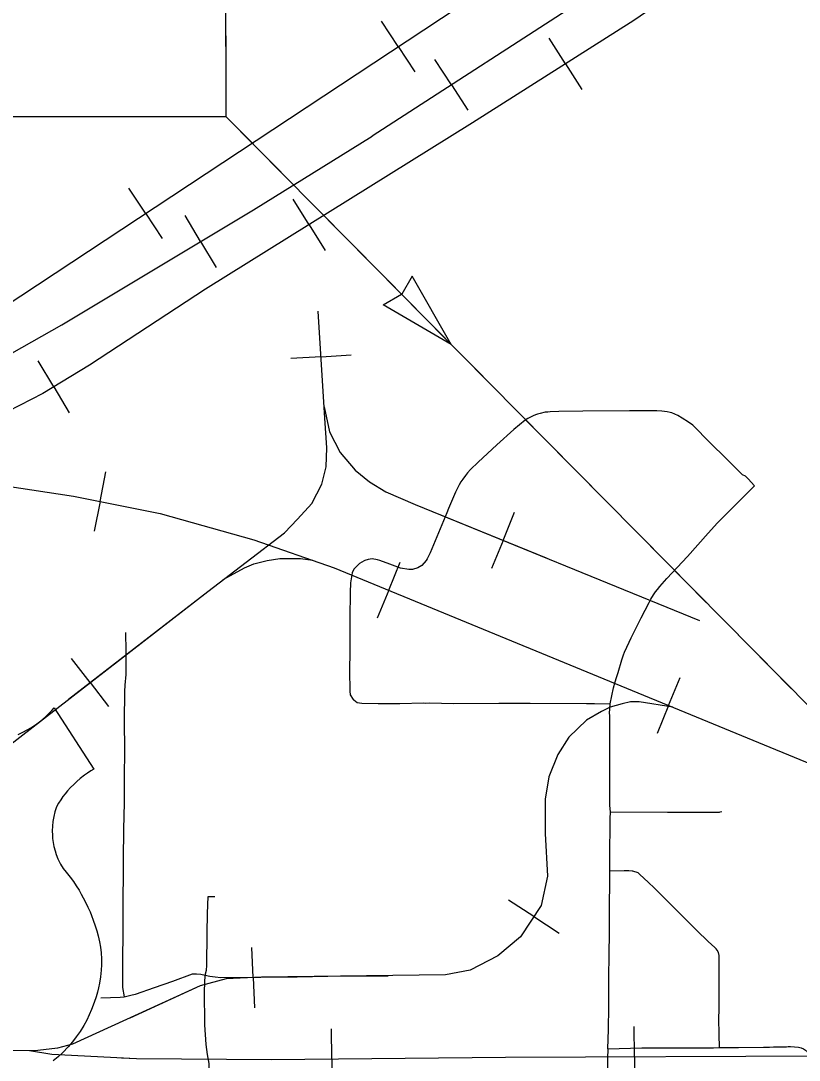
# Model space of a CAD drawing. Extents: x -19 to 366, y -4 to 359.
# Drawn here: x 156.624 to 157.267, y 192.114 to 192.973 of the extents above; entities that cross this region are included whole.
import ezdxf

# ---------------------------------------------------------------- set-up
doc = ezdxf.new("R2010")
doc.units = 0
for name, color, linetype in [('Level 22', 7, 'Continuous'), ('Level 33', 7, 'Continuous'), ('Level 40', 7, 'Continuous'), ('Level 43', 7, 'Continuous'), ('Level 60', 7, 'Continuous')]:
    doc.layers.add(name, color=color, linetype=linetype)

msp = doc.modelspace()

# ---------------------------------------------------------------- linework, layer by layer
at = {"layer": 'Level 22'}
msp.add_lwpolyline([(156.622, 192.38341), (156.62583, 192.38517), (156.62935, 192.38701), (156.63259, 192.38891), (156.63622, 192.39129), (156.63954, 192.39373), (156.64241, 192.39607), (156.64482, 192.39822), (156.64729, 192.4006), (156.6497, 192.40315), (156.65166, 192.40539), (156.68444, 192.3547), (156.6821, 192.3533), (156.67931, 192.35147), (156.67667, 192.3496), (156.67315, 192.34686), (156.67034, 192.34443), (156.66785, 192.3421), (156.66531, 192.33953), (156.66271, 192.33663), (156.66084, 192.33439), (156.659, 192.33201), (156.65713, 192.3294), (156.65532, 192.32666), (156.65364, 192.32344), (156.65237, 192.31949), (156.6514, 192.31557), (156.65068, 192.31139), (156.65029, 192.30751), (156.65015, 192.30375), (156.65025, 192.30024), (156.65048, 192.29742), (156.65095, 192.29397), (156.65159, 192.29072), (156.65249, 192.28721), (156.65349, 192.28412), (156.65483, 192.28066), (156.65697, 192.27619), (156.65915, 192.27268), (156.66179, 192.26952), (156.66499, 192.2654), (156.6676, 192.26178), (156.67003, 192.25817), (156.67226, 192.25463), (156.67413, 192.25145), (156.67578, 192.24848), (156.67763, 192.24493), (156.67961, 192.2408), (156.68139, 192.23676), (156.68262, 192.23374), (156.68407, 192.22989), (156.68567, 192.22516), (156.68693, 192.22124), (156.68812, 192.21695), (156.68922, 192.21197), (156.68996, 192.20755), (156.69048, 192.20293), (156.69078, 192.19789), (156.69081, 192.19315), (156.69059, 192.18852), (156.69003, 192.18307), (156.68918, 192.17793), (156.68834, 192.17402), (156.68744, 192.1706), (156.68632, 192.16673), (156.68482, 192.16192), (156.68265, 192.15608), (156.68079, 192.15178), (156.67863, 192.14736), (156.67624, 192.14303), (156.67316, 192.13804), (156.66997, 192.13347), (156.66688, 192.12949), (156.66338, 192.12541), (156.65884, 192.12071), (156.655, 192.11714), (156.65104, 192.11383)], dxfattribs=at)
at = {"layer": 'Level 33'}
for points in [[(157.05949, 192.64958), (157.05748, 192.64948), (157.05311, 192.64841), (157.05118, 192.64784), (157.04929, 192.64719), (157.04739, 192.64644), (157.043, 192.64425), (157.04087, 192.64281), (157.03153, 192.63516), (157.01738, 192.62261), (157.00216, 192.60832), (156.99571, 192.60211), (156.99328, 192.59939), (156.99159, 192.59732), (156.98934, 192.59427), (156.98777, 192.59191), (156.98633, 192.58947), (156.98429, 192.58551), (156.98338, 192.58355), (156.97758, 192.56993), (156.97604, 192.56624), (156.97485, 192.56309), (156.96229, 192.53342), (156.9608, 192.53013), (156.95995, 192.52846), (156.95893, 192.52687), (156.95536, 192.52273), (156.95224, 192.52084), (156.94775, 192.51958), (156.94479, 192.51955), (156.93785, 192.52057), (156.92908, 192.5239), (156.92077, 192.52699), (156.91881, 192.52755), (156.91447, 192.52846), (156.91113, 192.52783), (156.90836, 192.52693), (156.90787, 192.52672), (156.90408, 192.52442), (156.9003, 192.52095), (156.89941, 192.51976), (156.89794, 192.51675), (156.89648, 192.50862), (156.89627, 192.5005), (156.89604, 192.4796), (156.89589, 192.45367), (156.89583, 192.4343), (156.8959, 192.42104), (156.89593, 192.41913), (156.89631, 192.41594), (156.89881, 192.41225), (156.89932, 192.41185), (156.90201, 192.4098), (156.90585, 192.40906), (156.91947, 192.40881), (156.93742, 192.40886), (156.957, 192.40931), (156.95875, 192.40928), (156.96185, 192.40936), (156.98174, 192.40882), (157.0191, 192.40914), (157.04501, 192.40921), (157.09139, 192.40877), (157.09809, 192.4089), (157.11108, 192.40874)], [(157.11108, 192.40874), (157.11389, 192.42174), (157.11522, 192.42689), (157.11619, 192.43023), (157.11756, 192.43442), (157.12073, 192.44485), (157.12212, 192.44903), (157.12299, 192.45133), (157.1267, 192.45954), (157.12835, 192.46304), (157.13316, 192.47257), (157.13658, 192.47953), (157.14325, 192.49218), (157.1448, 192.49501), (157.14695, 192.49858), (157.1486, 192.50099), (157.1502, 192.50311), (157.15207, 192.50542), (157.158, 192.51216), (157.17489, 192.53037), (157.19215, 192.54952), (157.19986, 192.55797), (157.21413, 192.57253), (157.23022, 192.58872), (157.22508, 192.59451), (157.22286, 192.59665), (157.22053, 192.59786), (157.20679, 192.61135), (157.1938, 192.62425), (157.17932, 192.63878), (157.17584, 192.64134), (157.17062, 192.64467), (157.16703, 192.64673), (157.16458, 192.64792), (157.16209, 192.64881), (157.16061, 192.64918), (157.15804, 192.64965), (157.15376, 192.65027), (157.14972, 192.65051), (157.14273, 192.65062), (157.12694, 192.65056), (157.08848, 192.65026), (157.06865, 192.64993), (157.06141, 192.64967), (157.05949, 192.64958)], [(156.71065, 192.46751), (156.71089, 192.45221), (156.71104, 192.43695), (156.71088, 192.43293), (156.70999, 192.424), (156.70981, 192.41873), (156.70962, 192.39416), (156.70972, 192.37035), (156.70968, 192.34784), (156.70959, 192.32695), (156.70904, 192.30506), (156.70872, 192.28005), (156.70868, 192.27277), (156.70857, 192.24227), (156.70819, 192.1743), (156.70951, 192.16671)], [(157.11132, 192.31903), (157.11086, 192.32492), (157.11091, 192.33662), (157.11076, 192.36294), (157.11075, 192.37454), (157.11092, 192.39194), (157.11086, 192.39927), (157.11039, 192.40065), (157.11108, 192.40874)], [(157.1108, 192.27049), (157.11087, 192.2848), (157.11101, 192.30958), (157.11119, 192.31389), (157.11132, 192.31903)], [(157.20335, 192.31929), (157.20165, 192.31911), (157.20108, 192.319), (157.20083, 192.31885), (157.19924, 192.31884), (157.16883, 192.3188), (157.15855, 192.319), (157.11132, 192.31903)], [(157.10917, 192.12381), (157.10977, 192.13961), (157.10992, 192.1584), (157.10999, 192.18121), (157.1103, 192.20275), (157.11049, 192.21829), (157.11058, 192.23685), (157.11064, 192.24578), (157.11073, 192.25723), (157.1108, 192.27049)], [(157.2013, 192.12467), (157.201, 192.13547), (157.20098, 192.14873), (157.201, 192.15603), (157.20108, 192.17575), (157.2011, 192.18535), (157.20116, 192.2008), (157.20059, 192.20316), (157.19937, 192.20522), (157.19853, 192.20621), (157.19748, 192.20733), (157.192, 192.21242), (157.18277, 192.22154), (157.17584, 192.22837), (157.16894, 192.23516), (157.15683, 192.24726), (157.15246, 192.25162), (157.14743, 192.25659), (157.1428, 192.26109), (157.13544, 192.26782), (157.13427, 192.26892), (157.12968, 192.27035), (157.12938, 192.27035), (157.12662, 192.27069), (157.12259, 192.27063), (157.1108, 192.27049)], [(156.77645, 192.18444), (156.77767, 192.18868), (156.77789, 192.19252), (156.77818, 192.21918), (156.77841, 192.23531), (156.77899, 192.24939), (156.7846, 192.24945)], [(156.70951, 192.16671), (156.71078, 192.16686), (156.71628, 192.1682), (156.71891, 192.16895), (156.73474, 192.17437), (156.74971, 192.17966), (156.7659, 192.1855), (156.76715, 192.18574), (156.76943, 192.18575), (156.77292, 192.18522), (156.77645, 192.18444)], [(156.77946, 192.0385), (156.77972, 192.05375), (156.77993, 192.07053), (156.78004, 192.08593), (156.78017, 192.10202), (156.77988, 192.11161), (156.77839, 192.11888), (156.77726, 192.12734), (156.77616, 192.14351), (156.77594, 192.17158), (156.77645, 192.18444)], [(156.77645, 192.18444), (156.78041, 192.18356), (156.78481, 192.18304), (156.78953, 192.1827), (156.82257, 192.18281), (156.85258, 192.18323), (156.8777, 192.18367), (156.9077, 192.18401), (156.92766, 192.18392)], [(156.69031, 192.16576), (156.70627, 192.16633), (156.70951, 192.16671)], [(157.10917, 192.12381), (157.10887, 192.11569), (157.10875, 192.10616), (157.10878, 192.09898), (157.10876, 192.08761), (157.10866, 192.07674), (157.10866, 192.06575), (157.10873, 192.06181), (157.10869, 192.05837), (157.10835, 192.03811)], [(157.10917, 192.12381), (157.13713, 192.12442), (157.14442, 192.12444), (157.16041, 192.12448), (157.18918, 192.1246), (157.1965, 192.12463), (157.2013, 192.12467)], [(157.2013, 192.12467), (157.21113, 192.12476), (157.21707, 192.12483), (157.23762, 192.12506), (157.24262, 192.12514), (157.24588, 192.12522), (157.25175, 192.12539), (157.2554, 192.12545), (157.25672, 192.12546), (157.2581, 192.12547), (157.26013, 192.1255), (157.26668, 192.12514), (157.2688, 192.1246), (157.27077, 192.12368), (157.27232, 192.12253), (157.27324, 192.1218), (157.27357, 192.12129)]]:
    msp.add_lwpolyline(points, dxfattribs=at)
at = {"layer": 'Level 40'}
for p, q in [((156.93584, 192.95156), (156.92206, 192.97242)), ((157.07416, 192.9372), (157.06075, 192.9583)), ((156.93584, 192.95156), (156.94962, 192.9307)), ((156.97989, 192.91976), (156.96629, 192.94075)), ((157.07416, 192.9372), (157.08756, 192.91609)), ((156.97989, 192.91976), (156.99348, 192.89878)), ((156.72724, 192.81377), (156.71346, 192.83463)), ((156.86241, 192.80429), (156.84919, 192.82551)), ((156.72724, 192.81377), (156.74102, 192.79291)), ((156.77271, 192.79046), (156.75985, 192.8119)), ((156.86241, 192.80429), (156.87564, 192.78307)), ((156.77271, 192.79046), (156.78556, 192.76902)), ((156.87226, 192.69529), (156.89721, 192.69681)), ((156.65133, 192.67038), (156.63846, 192.69182)), ((156.87226, 192.69529), (156.84731, 192.69377)), ((156.65133, 192.67038), (156.6642, 192.64895)), ((156.68965, 192.57584), (156.69456, 192.60035)), ((156.68965, 192.57584), (156.68475, 192.55132)), ((157.02257, 192.54363), (157.032, 192.56679)), ((157.02257, 192.54363), (157.01315, 192.52047)), ((156.92811, 192.50254), (156.93763, 192.52566)), ((156.92811, 192.50254), (156.91859, 192.47942)), ((156.68143, 192.42623), (156.66612, 192.44599)), ((157.15928, 192.40736), (157.1688, 192.43047)), ((156.68143, 192.42623), (156.69674, 192.40646)), ((157.15928, 192.40736), (157.14977, 192.38424)), ((157.048, 192.23293), (157.02703, 192.24655)), ((157.048, 192.23293), (157.06896, 192.21931)), ((156.81602, 192.18252), (156.81491, 192.2075)), ((156.81602, 192.18252), (156.81713, 192.15755)), ((156.88106, 192.11523), (156.88081, 192.14023)), ((157.13106, 192.11721), (157.13093, 192.14221)), ((156.88106, 192.11523), (156.88132, 192.09023)), ((157.13106, 192.11721), (157.13118, 192.09221))]:
    msp.add_line(p, q, dxfattribs=at)
for points in [[(157.61625, 193.31134), (157.49385, 193.26338), (157.45023, 193.23944), (157.36861, 193.18594), (157.1019, 192.99879), (156.9145, 192.87741)], [(157.61625, 193.31134), (157.49385, 193.26338), (157.45023, 193.23944), (157.36861, 193.18594), (157.1019, 192.99879), (156.9145, 192.87741)], [(156.63139, 192.12219), (156.64995, 192.11929), (156.71965, 192.11571), (156.83137, 192.11473), (157.02451, 192.11668), (157.28931, 192.11799), (157.31471, 192.11864), (157.34565, 192.12157), (157.38116, 192.12842), (157.42447, 192.13982), (157.46486, 192.15514), (157.54954, 192.19262), (157.82607, 192.32395), (158.0964, 192.44909), (158.36901, 192.57618), (158.65303, 192.70588), (158.95072, 192.84471), (159.21389, 192.96724), (159.49887, 193.09955), (159.75455, 193.21589)], [(156.7074, 192.11634), (156.71965, 192.11571), (156.83137, 192.11473), (157.02451, 192.11668), (157.28931, 192.11799), (157.31471, 192.11864), (157.34565, 192.12157), (157.38116, 192.12842), (157.42447, 192.13982), (157.46486, 192.15514), (157.54954, 192.19262), (157.82607, 192.32395), (158.0964, 192.44909), (158.36901, 192.57618), (158.65303, 192.70588), (158.95072, 192.84471), (159.21389, 192.96724), (159.49887, 193.09955), (159.75455, 193.21589)], [(157.50405, 193.18879), (157.32155, 193.10489), (157.30252, 193.09502), (157.2694, 193.07104), (157.22923, 193.04073), (157.13058, 192.97304), (156.9974, 192.88843), (156.77684, 192.75095), (156.68101, 192.6882), (156.64225, 192.66493), (156.60349, 192.64519), (156.56333, 192.62827), (156.52105, 192.61628), (156.47947, 192.60712), (156.44494, 192.60359), (156.40055, 192.60077), (155.95802, 192.59795), (155.49788, 192.58032), (155.34285, 192.57468), (155.28154, 192.57116), (155.24561, 192.56622), (155.20051, 192.55635)], [(157.50405, 193.18879), (157.32155, 193.10489), (157.30252, 193.09502), (157.2694, 193.07104), (157.22923, 193.04073), (157.13058, 192.97304), (156.9974, 192.88843), (156.77684, 192.75095), (156.68101, 192.6882), (156.64225, 192.66493), (156.60349, 192.64519), (156.56333, 192.62827), (156.52105, 192.61628), (156.47947, 192.60712), (156.44494, 192.60359), (156.40055, 192.60077), (155.95802, 192.59795), (155.76737, 192.59065)], [(156.25646, 192.67446), (156.28895, 192.67476), (156.37106, 192.67624), (156.42097, 192.68037), (156.48802, 192.69131), (156.54207, 192.7049), (156.59641, 192.72736), (157.12392, 193.07578)], [(156.25646, 192.67446), (156.28895, 192.67476), (156.37106, 192.67624), (156.42097, 192.68037), (156.48802, 192.69131), (156.54207, 192.7049), (156.59641, 192.72736), (157.12392, 193.07578)], [(156.05677, 192.64691), (156.47652, 192.65237), (156.50657, 192.65575), (156.53514, 192.66224), (156.56787, 192.67293), (156.59993, 192.68897), (156.65803, 192.72171), (156.81632, 192.8166), (156.9145, 192.87741)], [(156.05677, 192.64691), (156.47652, 192.65237), (156.50657, 192.65575), (156.53514, 192.66224), (156.56787, 192.67293), (156.59993, 192.68897), (156.65803, 192.72171), (156.81632, 192.8166), (156.9145, 192.87741)], [(156.5704, 192.34023), (156.77861, 192.50149), (156.84213, 192.54972), (156.85287, 192.56113), (156.8646, 192.57416), (156.87274, 192.59013), (156.87632, 192.60447), (156.87698, 192.62011), (156.87535, 192.64455), (156.86997, 192.73287)], [(156.66352, 192.41236), (156.77861, 192.50149), (156.84213, 192.54972), (156.85287, 192.56113), (156.8646, 192.57416), (156.87274, 192.59013), (156.87632, 192.60447), (156.87698, 192.62011), (156.87535, 192.64455), (156.86997, 192.73287)], [(156.87477, 192.65399), (156.87926, 192.63315), (156.88805, 192.6162), (156.90043, 192.60154), (156.91215, 192.59209), (156.92583, 192.58361), (156.94993, 192.57319), (157.18494, 192.47757)], [(156.87477, 192.65399), (156.87926, 192.63315), (156.88805, 192.6162), (156.90043, 192.60154), (156.91215, 192.59209), (156.92583, 192.58361), (156.94993, 192.57319), (157.05807, 192.52919)], [(156.44494, 192.60359), (156.53275, 192.59702), (156.58939, 192.59204), (156.66781, 192.58021), (156.73939, 192.56588), (156.81656, 192.54409), (156.88316, 192.52105), (157.30513, 192.3473), (157.84972, 192.11752), (158.39556, 191.89022), (158.59534, 191.80615), (158.86919, 191.69406), (159.34221, 191.4954), (159.85754, 191.27994), (160.35545, 191.07257), (160.81042, 190.88263), (161.02319, 190.7937)], [(156.44124, 192.59392), (156.53275, 192.59702), (156.58939, 192.59204), (156.66781, 192.58021), (156.73939, 192.56588), (156.81656, 192.54409), (156.88316, 192.52105), (157.30513, 192.3473), (157.84972, 192.11752), (158.39556, 191.89022), (158.59534, 191.80615), (158.86919, 191.69406), (159.34221, 191.4954), (159.85754, 191.27994), (160.35545, 191.07257), (160.81042, 190.88263), (161.09796, 190.76244), (161.13841, 190.74874), (161.19443, 190.73504), (161.32015, 190.70951), (161.82366, 190.60801)], [(156.79136, 192.51117), (156.80888, 192.52098), (156.81664, 192.52425), (156.82768, 192.52712), (156.8383, 192.52855), (156.8473, 192.52875), (156.85526, 192.52855), (156.8655, 192.52716)], [(157.16279, 192.40591), (157.13492, 192.41031), (157.12776, 192.41031), (157.12092, 192.40868), (157.11115, 192.40574), (157.10398, 192.40216), (157.09161, 192.39499), (157.07695, 192.38098), (157.06783, 192.36664), (157.06034, 192.34839), (157.05741, 192.32981), (157.05724, 192.30146), (157.0592, 192.26627), (157.05399, 192.24215), (157.03705, 192.21608), (157.01816, 192.20044), (156.99536, 192.18871), (156.97517, 192.18479), (156.82313, 192.18284), (156.79382, 192.18154), (156.77232, 192.17567), (156.6668, 192.12744), (156.65442, 192.12418), (156.63813, 192.12222), (156.51306, 192.12157)], [(157.16279, 192.40591), (157.13492, 192.41031), (157.12776, 192.41031), (157.12092, 192.40868), (157.11115, 192.40574), (157.10398, 192.40216), (157.09161, 192.39499), (157.07695, 192.38098), (157.06783, 192.36664), (157.06034, 192.34839), (157.05741, 192.32981), (157.05724, 192.30146), (157.0592, 192.26627), (157.05399, 192.24215), (157.03705, 192.21608), (157.01816, 192.20044), (156.99536, 192.18871), (156.97517, 192.18479), (156.82313, 192.18284), (156.79382, 192.18154), (156.77232, 192.17567), (156.71415, 192.14908)]]:
    msp.add_lwpolyline(points, dxfattribs=at)
at = {"layer": 'Level 43'}
for p, q in [((156.94759, 192.76191), (156.93886, 192.74699)), ((156.97976, 192.70543), (156.94759, 192.76191)), ((156.92366, 192.73826), (156.9387, 192.74683)), ((156.97976, 192.70543), (156.92366, 192.73826))]:
    msp.add_line(p, q, dxfattribs=at)
for points in [[(156.40374, 193.3761), (156.74139, 193.38846), (156.75807, 193.38784), (156.76892, 193.3852), (156.776, 193.38135), (156.78275, 193.37521), (156.7886, 193.36659), (156.79241, 193.35583), (156.79367, 192.89371)], [(156.79338, 192.99808), (156.79359, 192.92308)], [(156.4209, 192.89381), (156.79367, 192.89371), (157.27733, 192.40438), (157.27992, 192.13574)], [(156.5834, 192.89377), (156.6584, 192.89375)], [(156.6834, 192.89374), (156.7584, 192.89372)], [(156.7834, 192.89372), (156.79367, 192.89371), (156.83917, 192.84768)], [(156.79365, 192.89808), (156.79367, 192.89371)], [(156.85674, 192.8299), (156.90947, 192.77655)], [(156.92704, 192.75877), (156.9534, 192.7321)], [(156.9534, 192.7321), (156.97976, 192.70543)], [(156.99734, 192.68765), (157.05006, 192.63431)], [(157.06764, 192.61653), (157.12036, 192.56319)], [(157.13793, 192.54541), (157.19066, 192.49207)], [(157.20823, 192.47429), (157.26095, 192.42095)]]:
    msp.add_lwpolyline(points, dxfattribs=at)
at = {"layer": 'Level 60'}
msp.add_spline([(0, 189.51617), (7.11214, 189.52059), (14.22427, 189.53386), (21.33637, 189.55597), (28.44845, 189.58693), (35.56048, 189.62672), (42.67245, 189.67537), (49.78436, 189.73285), (56.89619, 189.79918), (64.00793, 189.87436), (71.11958, 189.95838), (78.23111, 190.05124), (85.34253, 190.15294), (92.45381, 190.26349), (99.56495, 190.38288), (106.67593, 190.51112), (113.78675, 190.6482), (120.89739, 190.79412), (128.00785, 190.94888), (135.11811, 191.11248), (142.22816, 191.28493), (149.33799, 191.46621), (156.44759, 191.65634), (163.55694, 191.85531), (170.66605, 192.06312), (177.77489, 192.27977), (184.88345, 192.50526), (191.99173, 192.73959), (199.09971, 192.98276), (206.20739, 193.23477), (213.31474, 193.49561), (220.42177, 193.7653), (227.52845, 194.04382), (234.63479, 194.33118), (241.74076, 194.62738), (248.84635, 194.93241), (255.95157, 195.24628), (263.05638, 195.56898), (270.16079, 195.90052), (277.26478, 196.24089), (284.36834, 196.5901), (291.47147, 196.94814), (298.57414, 197.31501), (305.67635, 197.69072), (312.77809, 198.07525), (319.87934, 198.46862), (326.9801, 198.87082), (334.08035, 199.28185), (341.18009, 199.7017)], degree=3, dxfattribs=at)

doc.saveas('drawing.dxf')
